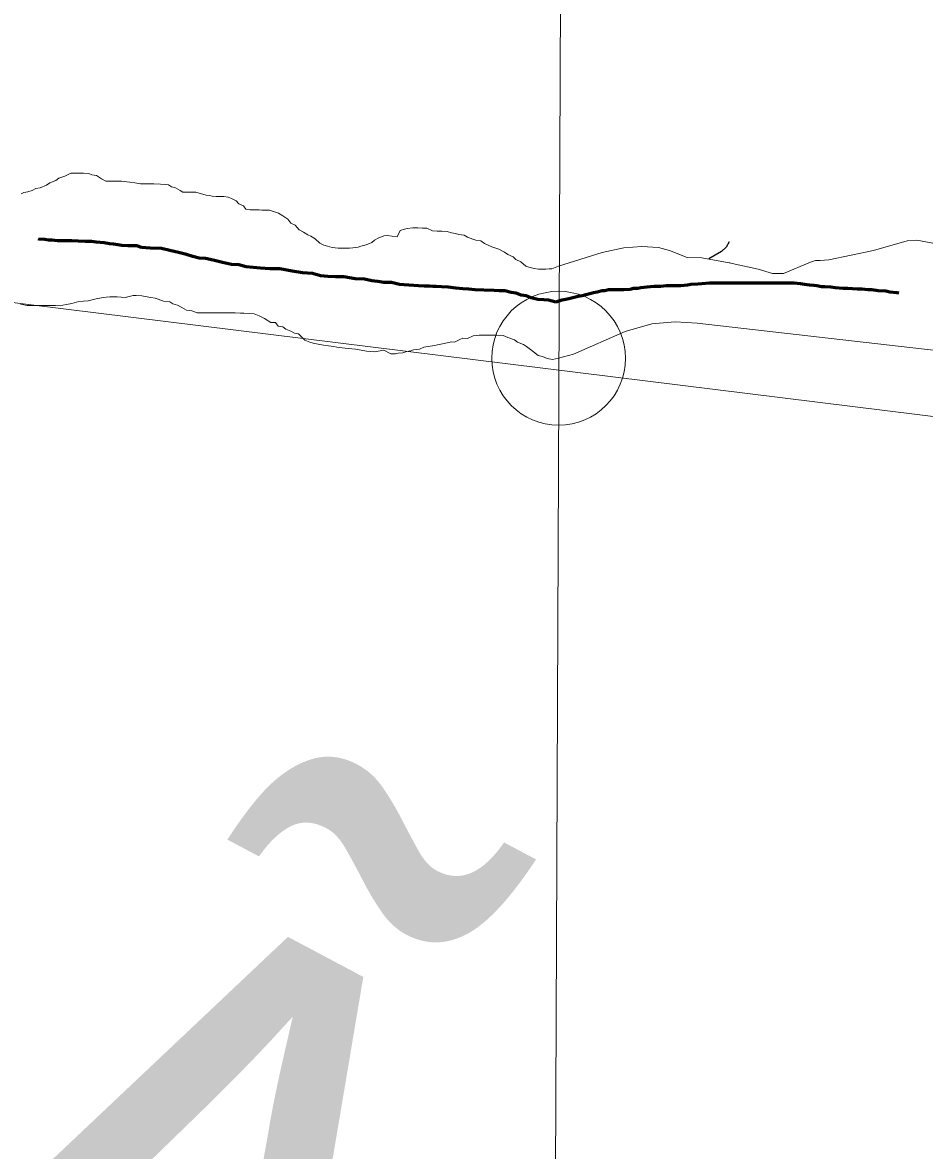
# Model space of a CAD drawing. Extents: x 553962 to 842807, y 8883888 to 9032388.
# Drawn here: x 807411 to 808085, y 9012821 to 9013663 of the extents above; entities that cross this region are included whole.
import ezdxf

# ---------------------------------------------------------------- set-up
doc = ezdxf.new("R2010")
doc.units = 0
doc.header["$LTSCALE"] = 200
doc.header["$PDMODE"] = 32
doc.header["$PDSIZE"] = 100
doc.linetypes.add('LONG_DASH_SHORT_DASH', pattern=[9.9, 6, -1.2, 1.5, -1.2])
doc.layers.add('1', color=7, linetype='Continuous', lineweight=13)

msp = doc.modelspace()

# ---------------------------------------------------------------- linework, layer by layer
at = {"layer": '1'}
for points in [[(807857.9, 9024157.2), (807824.4, 9016181.7), (807792.6, 9009020.9)], [(807857.9, 9024157.2), (807824.4, 9016181.7), (807792.6, 9009020.9)], [(814298.1, 9008867.1), (813458.2, 9010635.2), (812579.3, 9010752.6), (811652, 9011619.1), (810558.4, 9011741.7), (810194, 9012370), (808313, 9013341.6), (806825.8, 9013525.4), (805531, 9014654.6), (804656.1, 9014532)], [(807410.3, 9013535.1), (807412.3, 9013536.1), (807415.1, 9013536.8), (807418.3, 9013537.8), (807421.1, 9013539.3), (807424.4, 9013539.8), (807429.1, 9013541.7), (807431.6, 9013543.5), (807436.2, 9013545.2), (807438.4, 9013546.9), (807442.9, 9013548.4), (807447.2, 9013550.6), (807450.2, 9013550.6), (807452.7, 9013550.6), (807456.7, 9013550.6), (807460.7, 9013550.3), (807463, 9013549.5), (807466.5, 9013549), (807470.2, 9013546.5), (807473.4, 9013544.7), (807477.4, 9013544.7), (807479.4, 9013544.7), (807483.2, 9013544.6), (807485.2, 9013544.6), (807489.2, 9013544.1), (807491.4, 9013543.8), (807495.2, 9013543.5), (807499.4, 9013542.8), (807503.4, 9013542.7), (807505.9, 9013542.7), (807509.4, 9013542.7), (807514.4, 9013542.4), (807517.9, 9013542.1), (807520.2, 9013541.9), (807522.4, 9013540.4), (807525.4, 9013539.6), (807528.9, 9013537.6), (807531.1, 9013536.5), (807534.1, 9013536.5), (807540.6, 9013536.5), (807548.4, 9013534.2), (807550.6, 9013533.9), (807552.9, 9013533.4), (807555.9, 9013533.1), (807559.6, 9013533.1), (807561.6, 9013533.1), (807564.9, 9013532.8), (807567.4, 9013531.8), (807570.8, 9013530), (807572.8, 9013527.8), (807576.3, 9013526.2), (807578.1, 9013523.7), (807581.3, 9013523.2), (807584.6, 9013523.2), (807588.1, 9013523.2), (807590.1, 9013523.1), (807592.1, 9013523.1), (807595.8, 9013523.1), (807598.8, 9013522.1), (807602.5, 9013520.8), (807605.8, 9013518.8), (807609.5, 9013516.2), (807611.7, 9013513.2), (807615, 9013511.7), (807618, 9013508.4), (807621.2, 9013506.7), (807624.4, 9013504.6), (807626.7, 9013503.6), (807629.9, 9013501.6), (807633.4, 9013498.3), (807636.4, 9013496.8), (807639.1, 9013496), (807642.6, 9013495.2), (807647.1, 9013494.7), (807650.4, 9013494.7), (807652.4, 9013494.7), (807655.6, 9013494.7), (807657.9, 9013494.9), (807661.9, 9013495.4), (807664.1, 9013496.1), (807668.1, 9013497.1), (807672.2, 9013498.8), (807674.2, 9013500.6), (807676.9, 9013502), (807681.2, 9013503.8), (807683.7, 9013504.2), (807691.2, 9013503.2), (807693.5, 9013507.9), (807696.5, 9013508.7)], [(807410.3, 9013535.1), (807412.3, 9013536.1), (807415.1, 9013536.8), (807418.3, 9013537.8), (807421.1, 9013539.3), (807424.4, 9013539.8), (807429.1, 9013541.7), (807431.6, 9013543.5), (807436.2, 9013545.2), (807438.4, 9013546.9), (807442.9, 9013548.4), (807447.2, 9013550.6), (807450.2, 9013550.6), (807452.7, 9013550.6), (807456.7, 9013550.6), (807460.7, 9013550.3), (807463, 9013549.5), (807466.5, 9013549), (807470.2, 9013546.5), (807473.4, 9013544.7), (807477.4, 9013544.7), (807479.4, 9013544.7), (807483.2, 9013544.6), (807485.2, 9013544.6), (807489.2, 9013544.1), (807491.4, 9013543.8), (807495.2, 9013543.5), (807499.4, 9013542.8), (807503.4, 9013542.7), (807505.9, 9013542.7), (807509.4, 9013542.7), (807514.4, 9013542.4), (807517.9, 9013542.1), (807520.2, 9013541.9), (807522.4, 9013540.4), (807525.4, 9013539.6), (807528.9, 9013537.6), (807531.1, 9013536.5), (807534.1, 9013536.5), (807540.6, 9013536.5), (807548.4, 9013534.2), (807550.6, 9013533.9), (807552.9, 9013533.4), (807555.9, 9013533.1), (807559.6, 9013533.1), (807561.6, 9013533.1), (807564.9, 9013532.8), (807567.4, 9013531.8), (807570.8, 9013530), (807572.8, 9013527.8), (807576.3, 9013526.2), (807578.1, 9013523.7), (807581.3, 9013523.2), (807584.6, 9013523.2), (807588.1, 9013523.2), (807590.1, 9013523.1), (807592.1, 9013523.1), (807595.8, 9013523.1), (807598.8, 9013522.1), (807602.5, 9013520.8), (807605.8, 9013518.8), (807609.5, 9013516.2), (807611.7, 9013513.2), (807615, 9013511.7), (807618, 9013508.4), (807621.2, 9013506.7), (807624.4, 9013504.6), (807626.7, 9013503.6), (807629.9, 9013501.6), (807633.4, 9013498.3), (807636.4, 9013496.8), (807639.1, 9013496), (807642.6, 9013495.2), (807647.1, 9013494.7), (807650.4, 9013494.7), (807652.4, 9013494.7), (807655.6, 9013494.7), (807657.9, 9013494.9), (807661.9, 9013495.4), (807664.1, 9013496.1), (807668.1, 9013497.1), (807672.2, 9013498.8), (807674.2, 9013500.6), (807676.9, 9013502), (807681.2, 9013503.8), (807683.7, 9013504.2), (807691.2, 9013503.2), (807693.5, 9013507.9), (807696.5, 9013508.7)], [(807696.5, 9013508.7), (807693.5, 9013507.9), (807691.2, 9013503.2), (807683.7, 9013504.2), (807681.2, 9013503.8), (807676.9, 9013502), (807674.2, 9013500.6), (807672.2, 9013498.8), (807668.1, 9013497.1), (807664.1, 9013496.1), (807661.9, 9013495.4), (807657.9, 9013494.9), (807655.6, 9013494.7), (807652.4, 9013494.7), (807650.4, 9013494.7), (807647.1, 9013494.7), (807642.6, 9013495.2), (807639.1, 9013496), (807636.4, 9013496.8), (807633.4, 9013498.3), (807629.9, 9013501.6), (807626.7, 9013503.6), (807624.4, 9013504.6), (807621.2, 9013506.7), (807618, 9013508.4), (807615, 9013511.7), (807611.7, 9013513.2), (807609.5, 9013516.2), (807605.8, 9013518.8), (807602.5, 9013520.8), (807598.8, 9013522.1), (807595.8, 9013523.1), (807592.1, 9013523.1), (807590.1, 9013523.1), (807588.1, 9013523.2), (807584.6, 9013523.2), (807581.3, 9013523.2), (807578.1, 9013523.7), (807576.3, 9013526.2), (807572.8, 9013527.8), (807570.8, 9013530), (807567.4, 9013531.8), (807564.9, 9013532.8), (807561.6, 9013533.1), (807559.6, 9013533.1), (807555.9, 9013533.1), (807552.9, 9013533.4), (807550.6, 9013533.9), (807548.4, 9013534.2), (807540.6, 9013536.5), (807534.1, 9013536.5), (807531.1, 9013536.5), (807528.9, 9013537.6), (807525.4, 9013539.6), (807522.4, 9013540.4), (807520.2, 9013541.9), (807517.9, 9013542.1), (807514.4, 9013542.4), (807509.4, 9013542.7), (807505.9, 9013542.7), (807503.4, 9013542.7), (807499.4, 9013542.8), (807495.2, 9013543.5), (807491.4, 9013543.8), (807489.2, 9013544.1), (807485.2, 9013544.6), (807483.2, 9013544.6), (807479.4, 9013544.7), (807477.4, 9013544.7), (807473.4, 9013544.7), (807470.2, 9013546.5), (807466.5, 9013549), (807463, 9013549.5), (807460.7, 9013550.3), (807456.7, 9013550.6), (807452.7, 9013550.6), (807450.2, 9013550.6), (807447.2, 9013550.6), (807442.9, 9013548.4), (807438.4, 9013546.9), (807436.2, 9013545.2), (807431.6, 9013543.5), (807429.1, 9013541.7), (807424.4, 9013539.8), (807421.1, 9013539.3), (807418.3, 9013537.8), (807415.1, 9013536.8), (807412.3, 9013536.1), (807410.3, 9013535.1)], [(807696.5, 9013508.7), (807698.5, 9013509.4), (807702.8, 9013509.9), (807706.5, 9013509.8), (807710, 9013509.6), (807713.3, 9013509.6), (807717.5, 9013507.5), (807721, 9013507.2), (807724.5, 9013507.2), (807728.5, 9013507), (807731.7, 9013506.2), (807734.7, 9013505.7), (807737.2, 9013504.9), (807741.2, 9013504.4), (807743.7, 9013502.8), (807747.7, 9013501.3), (807750, 9013500.6), (807753.7, 9013500), (807756.4, 9013498.2), (807761.9, 9013495.7), (807767.2, 9013493.9), (807771.4, 9013491.6), (807773.9, 9013489.9), (807777.9, 9013488.1), (807779.9, 9013486.1), (807783.6, 9013484.3), (807787.3, 9013481.3), (807789.6, 9013480.5), (807793.6, 9013479.5), (807796.8, 9013479), (807800.3, 9013478.9), (807802.3, 9013478.9), (807804.8, 9013479.2), (807806.8, 9013479.1), (807811.8, 9013481.3), (807844.2, 9013491.4), (807860.5, 9013494.8), (807873.9, 9013495.8), (807886.3, 9013495.1), (807894.6, 9013492.8)], [(807696.5, 9013508.7), (807698.5, 9013509.4), (807702.8, 9013509.9), (807706.5, 9013509.8), (807710, 9013509.6), (807713.3, 9013509.6), (807717.5, 9013507.5), (807721, 9013507.2), (807724.5, 9013507.2), (807728.5, 9013507), (807731.7, 9013506.2), (807734.7, 9013505.7), (807737.2, 9013504.9), (807741.2, 9013504.4), (807743.7, 9013502.8), (807747.7, 9013501.3), (807750, 9013500.6), (807753.7, 9013500), (807756.4, 9013498.2), (807761.9, 9013495.7), (807767.2, 9013493.9), (807771.4, 9013491.6), (807773.9, 9013489.9), (807777.9, 9013488.1), (807779.9, 9013486.1), (807783.6, 9013484.3), (807787.3, 9013481.3), (807789.6, 9013480.5), (807793.6, 9013479.5), (807796.8, 9013479), (807800.3, 9013478.9), (807802.3, 9013478.9), (807804.8, 9013479.2), (807806.8, 9013479.1), (807811.8, 9013481.3), (807844.2, 9013491.4), (807860.5, 9013494.8), (807873.9, 9013495.8), (807886.3, 9013495.1), (807894.6, 9013492.8)], [(807811.8, 9013481.3), (807806.8, 9013479.1), (807804.8, 9013479.2), (807802.3, 9013478.9), (807800.3, 9013478.9), (807796.8, 9013479), (807793.6, 9013479.5), (807789.6, 9013480.5), (807787.3, 9013481.3), (807783.6, 9013484.3), (807779.9, 9013486.1), (807777.9, 9013488.1), (807773.9, 9013489.9), (807771.4, 9013491.6), (807767.2, 9013493.9), (807761.9, 9013495.7), (807756.4, 9013498.2), (807753.7, 9013500), (807750, 9013500.6), (807747.7, 9013501.3), (807743.7, 9013502.8), (807741.2, 9013504.4), (807737.2, 9013504.9), (807734.7, 9013505.7), (807731.7, 9013506.2), (807728.5, 9013507), (807724.5, 9013507.2), (807721, 9013507.2), (807717.5, 9013507.5), (807713.3, 9013509.6), (807710, 9013509.6), (807706.5, 9013509.8), (807702.8, 9013509.9), (807698.5, 9013509.4), (807696.5, 9013508.7)], [(808095.3, 9013497.7), (808079.5, 9013500.5), (808072.2, 9013500), (808047, 9013492.8), (808013.8, 9013486), (808007.3, 9013485.4), (808003.8, 9013485.3), (808000.1, 9013484.2), (807979.9, 9013475.8), (807971.5, 9013475.7), (807960.8, 9013478.9), (807939.2, 9013483.7), (807939.4, 9013483.9), (807939.2, 9013483.7), (807918.7, 9013487.4), (807907.9, 9013487.7), (807894.6, 9013492.8), (807886.3, 9013495.1), (807873.9, 9013495.8), (807860.5, 9013494.8), (807844.2, 9013491.4), (807811.8, 9013481.3)], [(807939.4, 9013483.9), (807939.2, 9013483.7), (807960.8, 9013478.9), (807971.5, 9013475.7), (807979.9, 9013475.8), (808000.1, 9013484.2), (808003.8, 9013485.3), (808007.3, 9013485.4), (808013.8, 9013486), (808047, 9013492.8), (808072.2, 9013500), (808079.5, 9013500.5), (808095.3, 9013497.7)], [(807939.4, 9013483.9), (807939.2, 9013483.7), (807960.8, 9013478.9), (807971.5, 9013475.7), (807979.9, 9013475.8), (808000.1, 9013484.2), (808003.8, 9013485.3), (808007.3, 9013485.4), (808013.8, 9013486), (808047, 9013492.8), (808072.2, 9013500), (808079.5, 9013500.5), (808095.3, 9013497.7)], [(807894.6, 9013492.8), (807907.9, 9013487.7), (807918.7, 9013487.4), (807939.2, 9013483.7)], [(807894.6, 9013492.8), (807907.9, 9013487.7), (807918.7, 9013487.4), (807939.2, 9013483.7)], [(807584.2, 9013445.6), (807580.7, 9013445.8), (807576.5, 9013446.1), (807574, 9013446.1), (807570, 9013446.2), (807567.5, 9013446.2), (807561.5, 9013446.2), (807556.2, 9013446.2), (807552.7, 9013446.3), (807548.7, 9013446.3), (807546, 9013446.3), (807541.7, 9013446.3), (807537.7, 9013447.9), (807533.7, 9013448.4), (807530.2, 9013450.4), (807527, 9013452), (807523.5, 9013453), (807521.2, 9013454.5), (807516.5, 9013455), (807512.5, 9013456.6), (807510.3, 9013457.3), (807507, 9013457.8), (807502.8, 9013458.6), (807500.3, 9013459.1), (807496, 9013459.2), (807493.8, 9013459.2), (807487.8, 9013457.7), (807482, 9013458.3), (807476.5, 9013458.3), (807473.8, 9013458.1), (807470.2, 9013457.6), (807466.2, 9013456.9), (807460.2, 9013455.2), (807453.2, 9013454.7), (807448, 9013453.2), (807444, 9013452.5), (807441.2, 9013452), (807435.9, 9013451.8), (807431.9, 9013451.8), (807426.9, 9013451.9), (807422.4, 9013451.9), (807419.7, 9013451.9), (807414.7, 9013451.9), (807409.7, 9013452.7)], [(807584.2, 9013445.6), (807580.7, 9013445.8), (807576.5, 9013446.1), (807574, 9013446.1), (807570, 9013446.2), (807567.5, 9013446.2), (807561.5, 9013446.2), (807556.2, 9013446.2), (807552.7, 9013446.3), (807548.7, 9013446.3), (807546, 9013446.3), (807541.7, 9013446.3), (807537.7, 9013447.9), (807533.7, 9013448.4), (807530.2, 9013450.4), (807527, 9013452), (807523.5, 9013453), (807521.2, 9013454.5), (807516.5, 9013455), (807512.5, 9013456.6), (807510.3, 9013457.3), (807507, 9013457.8), (807502.8, 9013458.6), (807500.3, 9013459.1), (807496, 9013459.2), (807493.8, 9013459.2), (807487.8, 9013457.7), (807482, 9013458.3), (807476.5, 9013458.3), (807473.8, 9013458.1), (807470.2, 9013457.6), (807466.2, 9013456.9), (807460.2, 9013455.2), (807453.2, 9013454.7), (807448, 9013453.2), (807444, 9013452.5), (807441.2, 9013452), (807435.9, 9013451.8), (807431.9, 9013451.8), (807426.9, 9013451.9), (807422.4, 9013451.9), (807419.7, 9013451.9), (807414.7, 9013451.9), (807409.7, 9013452.7)], [(807596.7, 9013439.2), (807591.9, 9013442), (807588, 9013444), (807584.2, 9013445.6)], [(807596.7, 9013439.2), (807591.9, 9013442), (807588, 9013444), (807584.2, 9013445.6)], [(807734.1, 9013424.5), (807732.1, 9013424.6), (807728.4, 9013423.8), (807724.9, 9013423.1), (807721.3, 9013422.4), (807719.3, 9013421.9), (807715.8, 9013421.4), (807711.1, 9013420.7), (807707.8, 9013419.2), (807703.3, 9013418.7), (807701.3, 9013418), (807698.3, 9013417.5), (807695.3, 9013416.5), (807692, 9013416.1), (807689.8, 9013415.8), (807686.3, 9013415.8), (807681.3, 9013418.4), (807674.3, 9013417.2), (807668.3, 9013417.7), (807664.3, 9013418.5), (807660.1, 9013419.3), (807654.6, 9013419.8), (807650.1, 9013420.3), (807646.1, 9013420.6), (807643.8, 9013421.1), (807639.8, 9013421.7), (807636.1, 9013422.2), (807632.1, 9013423), (807628.3, 9013423.7), (807625.8, 9013424.5), (807622.1, 9013426), (807619.8, 9013428.1), (807617.4, 9013430.6), (807614.4, 9013431.1), (807611.6, 9013432.6), (807607.9, 9013434.1), (807605.7, 9013435.9), (807602.2, 9013436.4), (807600.2, 9013439), (807596.7, 9013439.2)], [(807734.1, 9013424.5), (807732.1, 9013424.6), (807728.4, 9013423.8), (807724.9, 9013423.1), (807721.3, 9013422.4), (807719.3, 9013421.9), (807715.8, 9013421.4), (807711.1, 9013420.7), (807707.8, 9013419.2), (807703.3, 9013418.7), (807701.3, 9013418), (807698.3, 9013417.5), (807695.3, 9013416.5), (807692, 9013416.1), (807689.8, 9013415.8), (807686.3, 9013415.8), (807681.3, 9013418.4), (807674.3, 9013417.2), (807668.3, 9013417.7), (807664.3, 9013418.5), (807660.1, 9013419.3), (807654.6, 9013419.8), (807650.1, 9013420.3), (807646.1, 9013420.6), (807643.8, 9013421.1), (807639.8, 9013421.7), (807636.1, 9013422.2), (807632.1, 9013423), (807628.3, 9013423.7), (807625.8, 9013424.5), (807622.1, 9013426), (807619.8, 9013428.1), (807617.4, 9013430.6), (807614.4, 9013431.1), (807611.6, 9013432.6), (807607.9, 9013434.1), (807605.7, 9013435.9), (807602.2, 9013436.4), (807600.2, 9013439), (807596.7, 9013439.2)], [(808144.2, 9013412.5), (808056.8, 9013422.4), (807915.3, 9013438.6), (807898.9, 9013439.6), (807881.5, 9013438), (807861.4, 9013432.4), (807822.8, 9013415.4), (807811.8, 9013412.4), (807807.1, 9013411.5), (807803.3, 9013412.3), (807799.8, 9013413.6), (807796.6, 9013414.4), (807793.1, 9013417.1), (807790.8, 9013418.9), (807787.9, 9013421.2), (807785.6, 9013422.7), (807781.1, 9013424.5), (807778.9, 9013426.2), (807773.9, 9013427.8), (807770.4, 9013429.3), (807765.7, 9013429.6), (807761.4, 9013429.6), (807756.9, 9013429.7), (807752.4, 9013429.7), (807747.9, 9013429.2), (807743.6, 9013427.2), (807740.1, 9013427.3), (807737.9, 9013426.5), (807734.1, 9013424.5)], [(808144.2, 9013412.5), (808056.8, 9013422.4), (807915.3, 9013438.6), (807898.9, 9013439.6), (807881.5, 9013438), (807861.4, 9013432.4), (807822.8, 9013415.4), (807811.8, 9013412.4), (807807.1, 9013411.5), (807803.3, 9013412.3), (807799.8, 9013413.6), (807796.6, 9013414.4), (807793.1, 9013417.1), (807790.8, 9013418.9), (807787.9, 9013421.2), (807785.6, 9013422.7), (807781.1, 9013424.5), (807778.9, 9013426.2), (807773.9, 9013427.8), (807770.4, 9013429.3), (807765.7, 9013429.6), (807761.4, 9013429.6), (807756.9, 9013429.7), (807752.4, 9013429.7), (807747.9, 9013429.2), (807743.6, 9013427.2), (807740.1, 9013427.3), (807737.9, 9013426.5), (807734.1, 9013424.5)]]:
    msp.add_lwpolyline(points, dxfattribs=at)
at = {"layer": '1', "linetype": 'LONG_DASH_SHORT_DASH', "lineweight": 60}
for points in [[(807729.3, 9013465.4), (807724.3, 9013465.7), (807720.3, 9013465.9), (807717.8, 9013465.9), (807715.3, 9013466.2), (807711.3, 9013466.2), (807707.1, 9013466.5), (807699.8, 9013467), (807692.8, 9013467.6), (807686.8, 9013468.9), (807681.3, 9013469.1), (807676.8, 9013469.7), (807672.1, 9013470.2), (807666.8, 9013471.5), (807659.8, 9013471.8), (807651.3, 9013473.1), (807645.1, 9013473.1), (807639.3, 9013473.4), (807633.8, 9013473.9), (807627.9, 9013475.7), (807620.4, 9013476.2), (807612.6, 9013477.5), (807603.4, 9013479.1), (807595.9, 9013479.1), (807589.1, 9013479.6), (807583.6, 9013480.2), (807578.4, 9013480.7), (807572.9, 9013482.2), (807567.4, 9013482.5), (807560.7, 9013483.8), (807553.7, 9013485.6), (807547.9, 9013486.9), (807543.2, 9013487.1), (807538.4, 9013488.4), (807533.7, 9013489.9), (807527.7, 9013491.5), (807521.2, 9013493), (807515, 9013494.3), (807506.5, 9013494.6), (807500, 9013495.1), (807496.5, 9013496.4), (807492.5, 9013496.4), (807489.8, 9013496.4), (807485.5, 9013496.7), (807482.5, 9013497), (807479.2, 9013497.5), (807476.3, 9013497.8), (807472.3, 9013498.5), (807469.3, 9013498.8), (807466.3, 9013499.1), (807462.8, 9013499.6), (807458, 9013499.6), (807452.8, 9013499.9), (807448, 9013500.2), (807442.8, 9013500.2), (807437.3, 9013500.2), (807433.3, 9013500.5), (807430.5, 9013500.5), (807427.8, 9013501), (807423.5, 9013501.3), (807422.8, 9013501.5)], [(807729.3, 9013465.4), (807724.3, 9013465.7), (807720.3, 9013465.9), (807717.8, 9013465.9), (807715.3, 9013466.2), (807711.3, 9013466.2), (807707.1, 9013466.5), (807699.8, 9013467), (807692.8, 9013467.6), (807686.8, 9013468.9), (807681.3, 9013469.1), (807676.8, 9013469.7), (807672.1, 9013470.2), (807666.8, 9013471.5), (807659.8, 9013471.8), (807651.3, 9013473.1), (807645.1, 9013473.1), (807639.3, 9013473.4), (807633.8, 9013473.9), (807627.9, 9013475.7), (807620.4, 9013476.2), (807612.6, 9013477.5), (807603.4, 9013479.1), (807595.9, 9013479.1), (807589.1, 9013479.6), (807583.6, 9013480.2), (807578.4, 9013480.7), (807572.9, 9013482.2), (807567.4, 9013482.5), (807560.7, 9013483.8), (807553.7, 9013485.6), (807547.9, 9013486.9), (807543.2, 9013487.1), (807538.4, 9013488.4), (807533.7, 9013489.9), (807527.7, 9013491.5), (807521.2, 9013493), (807515, 9013494.3), (807506.5, 9013494.6), (807500, 9013495.1), (807496.5, 9013496.4), (807492.5, 9013496.4), (807489.8, 9013496.4), (807485.5, 9013496.7), (807482.5, 9013497), (807479.2, 9013497.5), (807476.3, 9013497.8), (807472.3, 9013498.5), (807469.3, 9013498.8), (807466.3, 9013499.1), (807462.8, 9013499.6), (807458, 9013499.6), (807452.8, 9013499.9), (807448, 9013500.2), (807442.8, 9013500.2), (807437.3, 9013500.2), (807433.3, 9013500.5), (807430.5, 9013500.5), (807427.8, 9013501), (807423.5, 9013501.3), (807422.8, 9013501.5)], [(807814.2, 9013455.9), (807809.7, 9013454.2), (807804.2, 9013455.7), (807800.7, 9013456), (807796.2, 9013456.3), (807791.2, 9013457.5), (807787.5, 9013459.1), (807783.8, 9013459.6), (807780, 9013460.9), (807776.3, 9013461.4), (807771.5, 9013462.7), (807767.3, 9013462.7), (807763.5, 9013462.9), (807756, 9013463.2), (807749.5, 9013463.5), (807744.8, 9013464), (807740.3, 9013464.3), (807735, 9013464.8), (807729.3, 9013465.4)], [(807814.2, 9013455.9), (807809.7, 9013454.2), (807804.2, 9013455.7), (807800.7, 9013456), (807796.2, 9013456.3), (807791.2, 9013457.5), (807787.5, 9013459.1), (807783.8, 9013459.6), (807780, 9013460.9), (807776.3, 9013461.4), (807771.5, 9013462.7), (807767.3, 9013462.7), (807763.5, 9013462.9), (807756, 9013463.2), (807749.5, 9013463.5), (807744.8, 9013464), (807740.3, 9013464.3), (807735, 9013464.8), (807729.3, 9013465.4)], [(808056.4, 9013462.6), (808050.6, 9013462.8), (808045.7, 9013463.6), (808043, 9013463.6), (808038.6, 9013463.9), (808034.8, 9013463.9), (808027.9, 9013464.4), (808024.4, 9013464.6), (808018.3, 9013464.9), (808015.2, 9013465.4), (808010.6, 9013465.7), (808008.3, 9013465.7), (808004.8, 9013466.4), (808002.7, 9013466.7), (807999.2, 9013466.9), (807995.4, 9013467.4), (807992.6, 9013468), (807987.7, 9013468.5), (807981.4, 9013468.5), (807975.5, 9013468.5), (807972.7, 9013468.5), (807967.9, 9013468.5), (807964.8, 9013468.5), (807956.7, 9013468.5), (807953.1, 9013468.5), (807947.3, 9013468.5), (807944.2, 9013468.5), (807938.6, 9013468.5), (807935.6, 9013468.5), (807928.4, 9013468.5), (807924.6, 9013468.5), (807918.8, 9013467.9), (807915.7, 9013467.7), (807910.6, 9013467.4), (807908.1, 9013466.9), (807903, 9013466.4), (807898.7, 9013466.4), (807896.4, 9013466.4), (807892.1, 9013466.4), (807888, 9013465.9), (807883.2, 9013465.9), (807877.6, 9013465.6), (807873.2, 9013464.9), (807870.9, 9013464.6), (807867.4, 9013464.4), (807865.3, 9013463.8), (807860.5, 9013463.6), (807857.5, 9013463.6), (807854.9, 9013463.6), (807852.1, 9013463.6), (807849.1, 9013463.6), (807846.3, 9013462.8), (807844.2, 9013462.8), (807840.7, 9013461.8), (807837.9, 9013461.3), (807835.1, 9013460.5), (807832, 9013459.8), (807829.5, 9013459), (807826.4, 9013458.5), (807823.4, 9013457.7), (807820.3, 9013457), (807817.2, 9013456.4), (807814.2, 9013455.9), (807814.2, 9013455.9), (807814.2, 9013455.9)], [(808056.4, 9013462.6), (808050.6, 9013462.8), (808045.7, 9013463.6), (808043, 9013463.6), (808038.6, 9013463.9), (808034.8, 9013463.9), (808027.9, 9013464.4), (808024.4, 9013464.6), (808018.3, 9013464.9), (808015.2, 9013465.4), (808010.6, 9013465.7), (808008.3, 9013465.7), (808004.8, 9013466.4), (808002.7, 9013466.7), (807999.2, 9013466.9), (807995.4, 9013467.4), (807992.6, 9013468), (807987.7, 9013468.5), (807981.4, 9013468.5), (807975.5, 9013468.5), (807972.7, 9013468.5), (807967.9, 9013468.5), (807964.8, 9013468.5), (807956.7, 9013468.5), (807953.1, 9013468.5), (807947.3, 9013468.5), (807944.2, 9013468.5), (807938.6, 9013468.5), (807935.6, 9013468.5), (807928.4, 9013468.5), (807924.6, 9013468.5), (807918.8, 9013467.9), (807915.7, 9013467.7), (807910.6, 9013467.4), (807908.1, 9013466.9), (807903, 9013466.4), (807898.7, 9013466.4), (807896.4, 9013466.4), (807892.1, 9013466.4), (807888, 9013465.9), (807883.2, 9013465.9), (807877.6, 9013465.6), (807873.2, 9013464.9), (807870.9, 9013464.6), (807867.4, 9013464.4), (807865.3, 9013463.8), (807860.5, 9013463.6), (807857.5, 9013463.6), (807854.9, 9013463.6), (807852.1, 9013463.6), (807849.1, 9013463.6), (807846.3, 9013462.8), (807844.2, 9013462.8), (807840.7, 9013461.8), (807837.9, 9013461.3), (807835.1, 9013460.5), (807832, 9013459.8), (807829.5, 9013459), (807826.4, 9013458.5), (807823.4, 9013457.7), (807820.3, 9013457), (807817.2, 9013456.4), (807814.2, 9013455.9), (807814.2, 9013455.9), (807814.2, 9013455.9)], [(808066, 9013461), (808064.6, 9013461.3), (808059.2, 9013461.8), (808056.4, 9013462.6)], [(808066, 9013461), (808064.6, 9013461.3), (808059.2, 9013461.8), (808056.4, 9013462.6)]]:
    msp.add_lwpolyline(points, dxfattribs=at)
at = {"layer": '1', "lineweight": 25}
msp.add_lwpolyline([(807939.1, 9013499.3), (807936.9, 9013495.3), (807933.4, 9013492.2), (807924.1, 9013486.6)], dxfattribs=at)
msp.add_lwpolyline([(807939.1, 9013499.3), (807936.9, 9013495.3), (807933.4, 9013492.2), (807924.1, 9013486.6)], dxfattribs=at)
at = {"layer": '1'}
msp.add_point((807811.8, 9013412.4), dxfattribs=at)

# ---------------------------------------------------------------- texts
at = {"layer": '1', "width": 0.9}
msp.add_text('R I O   S Ã O   F R A N C I S C O', height=500, rotation=332.036, dxfattribs=at).set_placement((805039.4, 9013778.6))

doc.saveas('drawing.dxf')
